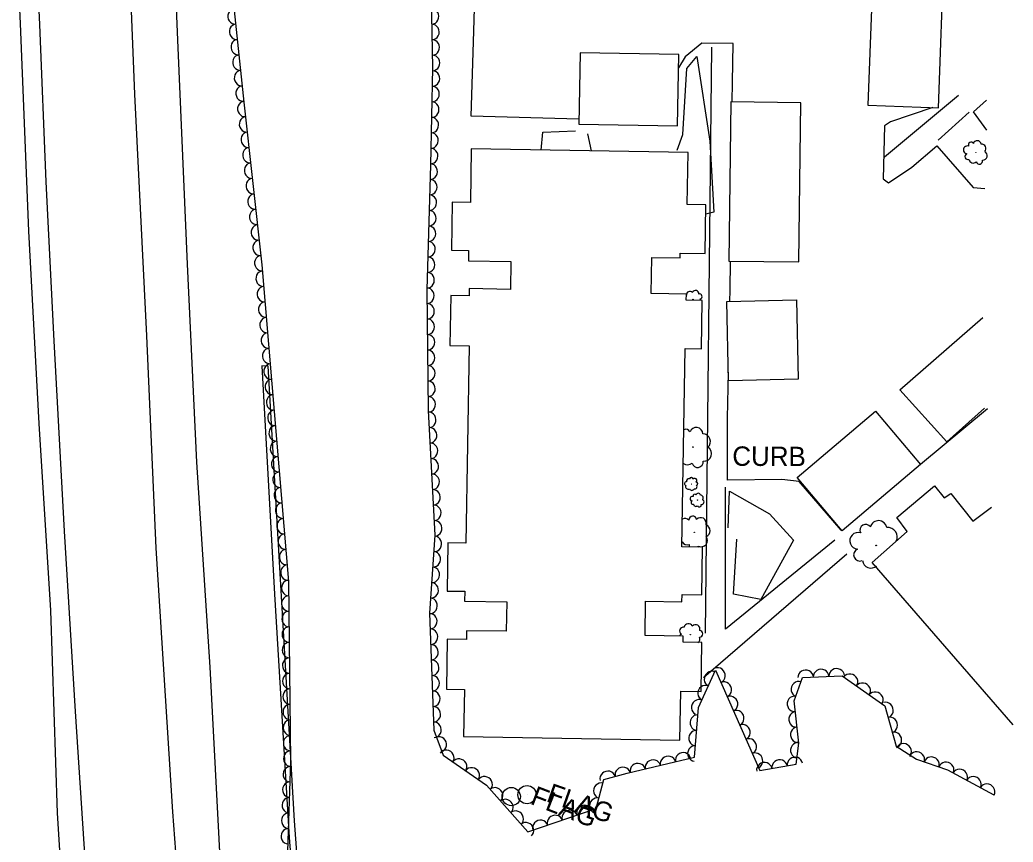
# Model space of a CAD drawing. Extents: x 1722896 to 1754269, y 648279 to 666297.
# Drawn here: x 1753873.4 to 1754129.4, y 652188 to 652400 of the extents above; entities that cross this region are included whole.
import ezdxf

# ---------------------------------------------------------------- set-up
doc = ezdxf.new("R2010")
doc.units = 0
for name, color, linetype in [('DESIGN - CENTERLINE - Proposed Text', 7, 'Continuous'), ('DESIGN - SCRATCH - User 1', 7, 'Continuous'), ('SURVEY - CENTERLINE - Preliminary Text', 7, 'Continuous'), ('SURVEY - VEGETATION - Features with Text', 7, 'Continuous')]:
    doc.layers.add(name, color=color, linetype=linetype)

msp = doc.modelspace()

# ---------------------------------------------------------------- linework, layer by layer
at = {"layer": 'DESIGN - CENTERLINE - Proposed Text'}
for p, q in [((1754000.05, 652199.77), (1754000.05, 652199.77)), ((1754004.11, 652200.26), (1754004.11, 652200.26))]:
    msp.add_line(p, q, dxfattribs=at)
for points in [[(1754110.18, 652377.29), (1754111.65, 652417.91), (1754093.47, 652418.56), (1754091.99, 652377.94)], [(1754043.23, 652391.03), (1754017.77, 652391.45), (1754017.46, 652373.07), (1754042.92, 652372.65)], [(1754074.19, 652337.56), (1754074.72, 652378.57), (1754056.68, 652378.8), (1754056.15, 652337.8)], [(1754045.62, 652365.79), (1753989.76, 652366.72), (1753989.53, 652352.91), (1753984.83, 652352.99), (1753984.63, 652340.57), (1753989.06, 652340.49), (1753989.02, 652337.83), (1753999.95, 652337.65), (1753999.83, 652330.51), (1753989.22, 652330.69), (1753989.19, 652328.82), (1753984.46, 652328.9), (1753984.25, 652316.06), (1753989.23, 652315.98), (1753988.38, 652265.09), (1753983.72, 652265.17), (1753983.52, 652252.76), (1753988.07, 652252.68), (1753988.03, 652250.18), (1753998.9, 652250), (1753998.78, 652242.37), (1753988.52, 652242.54), (1753988.48, 652240.27), (1753983.56, 652240.36), (1753983.35, 652227.49), (1753987.97, 652227.42), (1753987.77, 652215.28), (1754043.54, 652214.35), (1754043.75, 652226.98), (1754049, 652226.89), (1754049.21, 652239.48), (1754044.38, 652239.56), (1754044.4, 652241.14), (1754034.54, 652241.3), (1754034.69, 652250.13), (1754044.05, 652249.98), (1754044.08, 652251.86), (1754049.16, 652251.77), (1754049.36, 652264.04), (1754044.05, 652264.13), (1754044.9, 652315.28), (1754049.09, 652315.21), (1754049.3, 652327.62), (1754045.16, 652327.69), (1754045.19, 652329.3), (1754036.1, 652329.45), (1754036.26, 652338.73), (1754043.59, 652338.61), (1754043.61, 652339.84), (1754050, 652339.73), (1754050.21, 652352.27), (1754045.4, 652352.35)], [(1754073.55, 652327.79), (1754074.01, 652307.35), (1754056.06, 652306.95), (1754055.6, 652327.39)], [(1754105.55, 652285.34), (1754085.32, 652268.29), (1754073.74, 652282.02), (1754093.97, 652299.08)]]:
    msp.add_lwpolyline(points, close=True, dxfattribs=at)
for points in [[(1754051.64, 652392.9), (1754050.06, 652241.89)], [(1754096.27, 652364.69), (1754115.35, 652380.56)], [(1754110.09, 652368.96), (1754118.05, 652376.21)], [(1754122.06, 652299.91), (1754112.3, 652291.2), (1754100.19, 652304.6), (1754121.57, 652323.25)], [(1754083.49, 652265.87), (1754055.24, 652242.93), (1754055.31, 652279.5)], [(1754129.41, 652218.3), (1754093.08, 652260.12), (1754102.11, 652268.09), (1754099.42, 652271.69), (1754109.15, 652279.86), (1754111.6, 652276.77), (1754113.37, 652277.89), (1754118.99, 652270.74), (1754123.84, 652274.38)], [(1754086.55, 652262.24), (1754049.59, 652230.36)]]:
    msp.add_lwpolyline(points, dxfattribs=at)
for centre in [(1754000.05, 652199.78), (1754004.11, 652200.26)]:
    msp.add_circle(centre, 2.35, dxfattribs=at)
at = {"layer": 'DESIGN - SCRATCH - User 1'}
msp.add_lwpolyline([(1753937.36, 652310.72), (1753935.78, 652310.79), (1753939.04, 652251.97), (1753942.78, 652189.23), (1753950.46, 652092.2), (1753951.62, 652092.5), (1753944.19, 652193.51), (1753937.36, 652310.72)], dxfattribs=at)
at = {"layer": 'SURVEY - CENTERLINE - Preliminary Text'}
for points in [[(1753944.83, 651928.95), (1753939.96, 651971.07), (1753935.69, 652018.05), (1753936.38, 652042.59), (1753932.53, 652088.86), (1753929.16, 652133.18), (1753925.19, 652180.62), (1753922.45, 652233.16), (1753919.05, 652285.99), (1753916.64, 652336.97), (1753914.17, 652392.73), (1753911.65, 652454.36), (1753910.25, 652509.66), (1753907.55, 652571.35), (1753905.4, 652629.95), (1753903.9, 652682.74), (1753901.7, 652736.32), (1753898.66, 652779.29), (1753895.17, 652833.89)], [(1753857.6, 652801.01), (1753859.83, 652773.93), (1753860.35, 652757.61), (1753861.04, 652731.79), (1753862.91, 652702.26), (1753863.68, 652671.97), (1753864.58, 652636.52), (1753866.28, 652598.05), (1753867.85, 652551.43), (1753869.19, 652500.74), (1753871.02, 652452.84), (1753873.49, 652399.02), (1753875.65, 652345.51), (1753878.31, 652295.92), (1753881.25, 652247.78), (1753883.05, 652195.48), (1753885.91, 652149.12), (1753888.73, 652112.28), (1753892.32, 652068.71), (1753896.38, 652025.03), (1753901.13, 651979.27), (1753904.59, 651941.35), (1753907.66, 651916.61)], [(1753936.87, 651926.35), (1753931.28, 651975.81), (1753926.43, 652027.72), (1753921.81, 652081.65), (1753917.18, 652137.41), (1753912.79, 652195.87), (1753908.51, 652263.84), (1753906.15, 652318.49), (1753903, 652380.83), (1753900.37, 652447.58), (1753898.28, 652494.46), (1753896.8, 652539.61), (1753894.78, 652597.67), (1753893.25, 652647.35), (1753891.45, 652701.13), (1753889.07, 652757.75), (1753886.76, 652799.9)], [(1753862.77, 652795.93), (1753864.56, 652762.62), (1753866.17, 652728.36), (1753867.63, 652694.65), (1753868.77, 652658.61), (1753869.88, 652623.7), (1753871.22, 652585.09), (1753872.31, 652546.49), (1753873.68, 652511.68), (1753875.23, 652473.12), (1753876.5, 652439.76), (1753878.44, 652398.74), (1753880.12, 652358.23), (1753882.15, 652317.2), (1753884.84, 652268.19), (1753887.67, 652221.67), (1753890.87, 652173.17), (1753895.06, 652117.25), (1753898.73, 652067.44), (1753903.26, 652015.23), (1753908.2, 651966.67), (1753912.12, 651929.45), (1753913.44, 651918.14)], [(1754017.49, 652374.41), (1753989.76, 652375.17), (1753990.38, 652397.06), (1753991.24, 652426.58), (1753991.76, 652437.12), (1754045.79, 652438.72), (1754045.8, 652422.53), (1754046.85, 652418.53), (1754049.68, 652415.76), (1754054.37, 652415.51), (1754057.93, 652415.53), (1754057.42, 652424.35), (1754057.39, 652433.23)], [(1754057.02, 652378.8), (1754057.07, 652383.81), (1754057.22, 652393.84), (1754049.14, 652393.92), (1754044.88, 652390.47), (1754043.17, 652387.64)], [(1754108.74, 652377.34), (1754097.83, 652373.65), (1754096.23, 652372.61), (1754095.88, 652359.02), (1754097.27, 652357.96), (1754103.28, 652361.98), (1754109.71, 652367.48), (1754119.07, 652356.75), (1754122.12, 652356.48)], [(1754122.64, 652371.57), (1754119.21, 652376.25), (1754122.57, 652379.28)], [(1754056.41, 652327.4), (1754056.48, 652330.32), (1754056.56, 652337.79)], [(1754085.16, 652268.48), (1754085.11, 652268.44), (1754074.24, 652280.99), (1754069.79, 652281.46), (1754055.8, 652281.3), (1754055.76, 652297.28), (1754056.02, 652309.14)], [(1754122.79, 652299.68), (1754105.53, 652285.37)]]:
    msp.add_lwpolyline(points, dxfattribs=at)
at = {"layer": 'SURVEY - VEGETATION - Features with Text'}
for points in [[(1753941.83, 652167.61), (1753943.25, 652209.02), (1753942.69, 652255.19), (1753938.4, 652306.16), (1753935.82, 652336.82), (1753931.21, 652378.72), (1753925.93, 652428.5), (1753929.09, 652490.27), (1753929.29, 652533.09), (1753929.52, 652567.92), (1753940.19, 652592.99), (1753932.76, 652610.41), (1753932.03, 652647.48), (1753929.16, 652672.72), (1753931.45, 652709.51), (1753929.55, 652749.62), (1753926.87, 652793.6), (1753912.58, 652809.94)], [(1753979.31, 652410.22), (1753979.79, 652387.57), (1753979.21, 652362.53), (1753978.27, 652330.44), (1753978.65, 652299.25), (1753980.39, 652267.14), (1753978.98, 652247.09), (1753980.11, 652216.88), (1753982.53, 652210.45), (1753993.7, 652202.7), (1754004.31, 652190.7), (1754021.94, 652196.68), (1754023.94, 652204.2), (1754029.89, 652205.78), (1754047.31, 652209.92), (1754048.35, 652222.73), (1754052.73, 652232.39), (1754064.11, 652206.48), (1754073.5, 652208.1), (1754074.15, 652213.57), (1754072.98, 652224.46), (1754075.12, 652230.49), (1754085.35, 652230.94), (1754096.33, 652223.13), (1754099.24, 652212.77), (1754104.54, 652209.45), (1754112.49, 652206.65), (1754124.4, 652200.23)], [(1754042.79, 652366.34), (1754044.25, 652370.39), (1754045.29, 652387.39), (1754047.92, 652390.48), (1754051.25, 652368.7), (1754052.24, 652350.39), (1754050.17, 652349.85)], [(1754007.73, 652366.42), (1754008.23, 652371.03), (1754016.62, 652371.35)], [(1754019.67, 652370.61), (1754020.67, 652366.21)], [(1754055.94, 652269.05), (1754056.33, 652278.51), (1754066.61, 652272.62), (1754072.76, 652265.87), (1754064.41, 652250.58), (1754057.35, 652251.98), (1754058.2, 652266.09)]]:
    msp.add_lwpolyline(points, dxfattribs=at)
for centre, radius in [((1754119.79, 652365.81), 0.0355), ((1754046.88, 652327.95), 0.0276), ((1754046.86, 652289.85), 0.0601), ((1754046.47, 652280.32), 0.0197), ((1754048.03, 652276.2), 0.0208), ((1754047.25, 652267.91), 0.0499), ((1754094.1, 652264.52), 0.0747), ((1754046.23, 652241.52), 0.035)]:
    msp.add_circle(centre, radius, dxfattribs=at)
for centre, radius, start, end in [((1754117.6, 652366.45), 1.02, 69.7669, 263.1866), ((1754118.56, 652367.73), 0.699, 29.7462, 208.4918), ((1754120.15, 652367.81), 1.02, 7.63, 164.419), ((1754121.24, 652366.79), 1.16, 316.6828, 94.207), ((1754117.77, 652364.72), 0.773, 112.3855, 289.7047), ((1754121.57, 652364.96), 1.15, 267.5786, 63.4171), ((1754119.12, 652364.14), 1.09, 187.6726, 314.5183), ((1754120.69, 652363.62), 0.85, 197.8315, 12.8318), ((1754045.32, 652328.23), 0.791, 97.6229, 100.0791), ((1754046.11, 652329.08), 0.901, 46.6757, 184.1999), ((1754047.53, 652329.34), 0.895, 357.5715, 153.41), ((1754048.57, 652328.66), 0.66, 287.8244, 102.8247), ((1754048.17, 652327.43), 0.851, 13.3835, 44.5112), ((1754045.05, 652293.27), 1.18, 25.0205, 114.8389), ((1754047.74, 652293.18), 1.72, 2.9043, 159.6932), ((1754049.44, 652291.3), 1.96, 311.957, 89.4813), ((1754049.74, 652288.18), 1.95, 262.8529, 58.6914), ((1754045.49, 652287.14), 1.85, 234.5019, 309.7925), ((1754048.08, 652286.04), 1.44, 193.1058, 8.106), ((1754045.17, 652280.42), 0.47, 80.7129, 255.7131), ((1754045.61, 652279.65), 0.638, 150.46, 306.2984), ((1754045.82, 652281.07), 0.606, 70.554, 197.3996), ((1754046.45, 652281.58), 0.428, 355.2669, 172.586), ((1754047.34, 652281.23), 0.562, 312.6482, 146.0679), ((1754047.37, 652279.63), 0.563, 250.5114, 47.3003), ((1754047.73, 652280.43), 0.387, 272.6275, 91.3732), ((1754046.59, 652279.35), 0.642, 199.5641, 337.0884), ((1754047.31, 652277.32), 0.408, 29.7549, 208.5005), ((1754048.24, 652277.36), 0.595, 7.6387, 164.4276), ((1754048.87, 652276.77), 0.678, 316.6915, 94.2157), ((1754046.74, 652276.57), 0.594, 69.7755, 263.1952), ((1754046.85, 652275.56), 0.452, 112.3942, 289.7134), ((1754047.63, 652275.22), 0.64, 187.6813, 314.5269), ((1754048.55, 652274.92), 0.497, 197.8402, 12.8405), ((1754049.07, 652275.7), 0.673, 267.5873, 63.4258), ((1754044.84, 652270.03), 1.43, 44.7678, 117.8596), ((1754046.83, 652271.09), 0.982, 4.7471, 183.4927), ((1754048.9, 652270.25), 1.43, 342.6309, 139.4198), ((1754049.68, 652268.3), 1.63, 291.6837, 69.2079), ((1754091.39, 652268.49), 1.47, 31.6832, 210.4289), ((1754094.72, 652268.76), 2.14, 9.5671, 166.356), ((1754089.45, 652265.71), 2.14, 71.7039, 265.1236), ((1754097.09, 652266.69), 2.44, 332.9189, 96.1441), ((1754045.41, 652266.19), 1.54, 210.0871, 289.5191), ((1754047.1, 652264.59), 1.19, 172.8324, 204.516), ((1754049.02, 652265.78), 1.62, 242.5795, 38.418), ((1754047.1, 652264.59), 1.19, 333.5878, 347.8327), ((1754089.93, 652262.1), 1.63, 114.3226, 291.6417), ((1754092.81, 652260.98), 2.3, 189.6096, 309.0094), ((1754045.73, 652243.18), 1.14, 29.5659, 167.0902), ((1754047.54, 652242.95), 1.14, 340.4618, 136.3003), ((1754044.06, 652240.93), 0.688, 102.6294, 160.6229), ((1754044.45, 652242.44), 1, 80.5132, 237.3021), ((1754048.55, 652241.74), 0.837, 270.7147, 85.715), ((1754047.6, 652240.41), 1.08, 302.6903, 27.4014)]:
    msp.add_arc(centre, radius, start, end, dxfattribs=at)
for centre, major_axis in [((1753928.86, 652400.88), (-0.21, 1.99)), ((1753979.51, 652400.85), (0.04, -2)), ((1753929.28, 652396.9), (-0.21, 1.99)), ((1753979.6, 652396.85), (0.04, -2)), ((1753929.7, 652392.92), (-0.21, 1.99)), ((1753979.68, 652392.85), (0.04, -2)), ((1753930.12, 652388.95), (-0.21, 1.99)), ((1753979.76, 652388.85), (0.04, -2)), ((1753930.54, 652384.97), (-0.21, 1.99)), ((1753979.73, 652384.85), (-0.05, -2)), ((1753930.96, 652380.99), (-0.21, 1.99)), ((1753979.63, 652380.85), (-0.05, -2)), ((1753931.39, 652377.01), (-0.22, 1.99)), ((1753979.54, 652376.85), (-0.05, -2)), ((1753931.83, 652373.04), (-0.22, 1.99)), ((1753979.45, 652372.85), (-0.05, -2)), ((1753932.27, 652369.06), (-0.22, 1.99)), ((1753979.35, 652368.85), (-0.05, -2)), ((1753932.71, 652365.09), (-0.22, 1.99)), ((1753979.26, 652364.86), (-0.05, -2)), ((1753933.14, 652361.11), (-0.22, 1.99)), ((1753979.16, 652360.86), (-0.06, -2)), ((1753933.58, 652357.13), (-0.22, 1.99)), ((1753979.04, 652356.86), (-0.06, -2)), ((1753934.02, 652353.16), (-0.22, 1.99)), ((1753978.93, 652352.86), (-0.06, -2)), ((1753934.46, 652349.18), (-0.22, 1.99)), ((1753978.81, 652348.86), (-0.06, -2)), ((1753934.89, 652345.21), (-0.22, 1.99)), ((1753978.69, 652344.86), (-0.06, -2)), ((1753935.33, 652341.23), (-0.22, 1.99)), ((1753978.58, 652340.87), (-0.06, -2)), ((1753935.77, 652337.25), (-0.22, 1.99)), ((1753978.46, 652336.87), (-0.06, -2)), ((1753936.12, 652333.27), (-0.17, 1.99)), ((1753978.34, 652332.87), (-0.06, -2)), ((1753936.45, 652329.28), (-0.17, 1.99)), ((1753978.29, 652328.87), (0.02, -2)), ((1753936.79, 652325.3), (-0.17, 1.99)), ((1753978.34, 652324.87), (0.02, -2)), ((1753937.12, 652321.31), (-0.17, 1.99)), ((1753978.39, 652320.87), (0.02, -2)), ((1753937.46, 652317.33), (-0.17, 1.99)), ((1753978.44, 652316.87), (0.02, -2)), ((1753937.79, 652313.34), (-0.17, 1.99)), ((1753978.48, 652312.87), (0.02, -2)), ((1753938.13, 652309.35), (-0.17, 1.99)), ((1753978.53, 652308.87), (0.02, -2)), ((1753938.47, 652305.37), (-0.17, 1.99)), ((1753978.58, 652304.87), (0.02, -2)), ((1753938.8, 652301.38), (-0.17, 1.99)), ((1753978.63, 652300.87), (0.02, -2)), ((1753939.14, 652297.4), (-0.17, 1.99)), ((1753978.77, 652296.88), (0.11, -2)), ((1753939.47, 652293.41), (-0.17, 1.99)), ((1753978.99, 652292.88), (0.11, -2)), ((1753939.81, 652289.42), (-0.17, 1.99)), ((1753979.21, 652288.89), (0.11, -2)), ((1753940.14, 652285.44), (-0.17, 1.99)), ((1753979.42, 652284.89), (0.11, -2)), ((1753940.48, 652281.45), (-0.17, 1.99)), ((1753979.64, 652280.9), (0.11, -2)), ((1753940.81, 652277.47), (-0.17, 1.99)), ((1753979.86, 652276.91), (0.11, -2)), ((1753941.15, 652273.48), (-0.17, 1.99)), ((1753980.07, 652272.91), (0.11, -2)), ((1753941.48, 652269.49), (-0.17, 1.99)), ((1753980.29, 652268.92), (0.11, -2)), ((1753941.82, 652265.51), (-0.17, 1.99)), ((1753980.23, 652264.92), (-0.14, -2)), ((1753942.15, 652261.52), (-0.17, 1.99)), ((1753979.95, 652260.93), (-0.14, -2)), ((1753942.49, 652257.54), (-0.17, 1.99)), ((1753979.67, 652256.94), (-0.14, -2)), ((1753942.71, 652253.54), (-0.02, 2)), ((1753979.39, 652252.95), (-0.14, -2)), ((1753942.75, 652249.54), (-0.02, 2)), ((1753979.11, 652248.96), (-0.14, -2)), ((1753942.8, 652245.55), (-0.02, 2)), ((1753979.06, 652244.97), (0.07, -2)), ((1753942.85, 652241.55), (-0.02, 2)), ((1753979.21, 652240.97), (0.07, -2)), ((1753942.9, 652237.55), (-0.02, 2)), ((1753979.36, 652236.98), (0.07, -2)), ((1753942.95, 652233.55), (-0.02, 2)), ((1753979.51, 652232.98), (0.07, -2)), ((1753943, 652229.55), (-0.02, 2)), ((1754051.69, 652230.1), (0.83, 1.82)), ((1754053.32, 652231.03), (0.8, -1.83)), ((1754075.92, 652230.52), (2, 0.09)), ((1754079.91, 652230.7), (2, 0.09)), ((1754083.91, 652230.88), (2, 0.09)), ((1754087.43, 652229.46), (1.63, -1.16)), ((1753979.66, 652228.98), (0.07, -2)), ((1754054.93, 652227.36), (0.8, -1.83)), ((1754074.05, 652227.47), (0.67, 1.88)), ((1754090.69, 652227.14), (1.63, -1.16)), ((1753943.05, 652225.55), (-0.02, 2)), ((1753979.81, 652224.98), (0.07, -2)), ((1754050.04, 652226.46), (0.83, 1.82)), ((1754093.95, 652224.82), (1.63, -1.16)), ((1754048.39, 652222.81), (0.83, 1.82)), ((1754056.54, 652223.7), (0.8, -1.83)), ((1754073.06, 652223.66), (-0.21, 1.99)), ((1754096.62, 652222.08), (0.54, -1.93)), ((1753943.1, 652221.55), (-0.02, 2)), ((1753979.96, 652220.99), (0.07, -2)), ((1754058.15, 652220.04), (0.8, -1.83)), ((1754073.49, 652219.69), (-0.21, 1.99)), ((1753943.15, 652217.55), (-0.02, 2)), ((1753980.11, 652216.99), (0.07, -2)), ((1754048.03, 652218.84), (0.16, 1.99)), ((1754059.76, 652216.38), (0.8, -1.83)), ((1754097.7, 652218.23), (0.54, -1.93)), ((1754047.71, 652214.85), (0.16, 1.99)), ((1754073.92, 652215.71), (-0.21, 1.99)), ((1754098.78, 652214.38), (0.54, -1.93)), ((1753943.2, 652213.55), (-0.02, 2)), ((1753981.48, 652213.24), (0.7, -1.87)), ((1754061.37, 652212.72), (0.8, -1.83)), ((1754073.93, 652211.73), (0.24, 1.99)), ((1754101.21, 652211.53), (1.7, -1.06)), ((1753943.24, 652209.55), (-0.02, 2)), ((1753983.37, 652209.87), (1.64, -1.14)), ((1754044.34, 652209.21), (1.95, 0.46)), ((1754047.39, 652210.86), (0.16, 1.99)), ((1754062.98, 652209.05), (0.8, -1.83)), ((1754104.6, 652209.42), (1.89, -0.66)), ((1753986.65, 652207.59), (1.64, -1.14)), ((1754032.66, 652206.44), (1.95, 0.46)), ((1754036.56, 652207.36), (1.95, 0.46)), ((1754040.45, 652208.29), (1.95, 0.46)), ((1754065.28, 652206.68), (1.97, 0.34)), ((1754069.22, 652207.36), (1.97, 0.34)), ((1754073.17, 652208.04), (1.97, 0.34)), ((1754108.38, 652208.1), (1.89, -0.66)), ((1754112.15, 652206.77), (1.89, -0.66)), ((1753943.13, 652205.55), (0.07, 2)), ((1753989.94, 652205.31), (1.64, -1.14)), ((1754024.91, 652204.46), (1.93, 0.51)), ((1754028.78, 652205.48), (1.93, 0.51)), ((1754115.69, 652204.92), (1.76, -0.95)), ((1753943, 652201.55), (0.07, 2)), ((1753993.23, 652203.03), (1.64, -1.14)), ((1754023.17, 652201.31), (0.51, 1.93)), ((1754119.21, 652203.02), (1.76, -0.95)), ((1754122.73, 652201.13), (1.76, -0.95)), ((1753995.97, 652200.14), (1.32, -1.5)), ((1753942.86, 652197.55), (0.07, 2)), ((1753998.62, 652197.14), (1.32, -1.5)), ((1754022.14, 652197.44), (0.51, 1.93)), ((1753942.72, 652193.56), (0.07, 2)), ((1754001.27, 652194.14), (1.32, -1.5)), ((1754015.11, 652194.37), (1.89, 0.64)), ((1754018.9, 652195.65), (1.89, 0.64)), ((1754003.92, 652191.14), (1.32, -1.5)), ((1754007.53, 652191.8), (1.89, 0.64)), ((1754011.32, 652193.08), (1.89, 0.64)), ((1753942.59, 652189.56), (0.07, 2))]:
    msp.add_ellipse(centre, major_axis=major_axis, ratio=0.940188, start_param=0, end_param=3.141593, dxfattribs=at)

# ---------------------------------------------------------------- texts
at = {"layer": 'DESIGN - CENTERLINE - Proposed Text'}
for rotation, p in [(340.5858, (1754008.83, 652198.59)), (338.8502, (1754004.71, 652197.97))]:
    msp.add_text('FLAG', height=5, rotation=rotation, dxfattribs=at).set_placement(p)
at = {"layer": 'DESIGN - SCRATCH - User 1'}
msp.add_text('CURB', height=5, rotation=359.6866, dxfattribs=at).set_placement((1754057.02, 652285.04))

doc.saveas('drawing.dxf')
